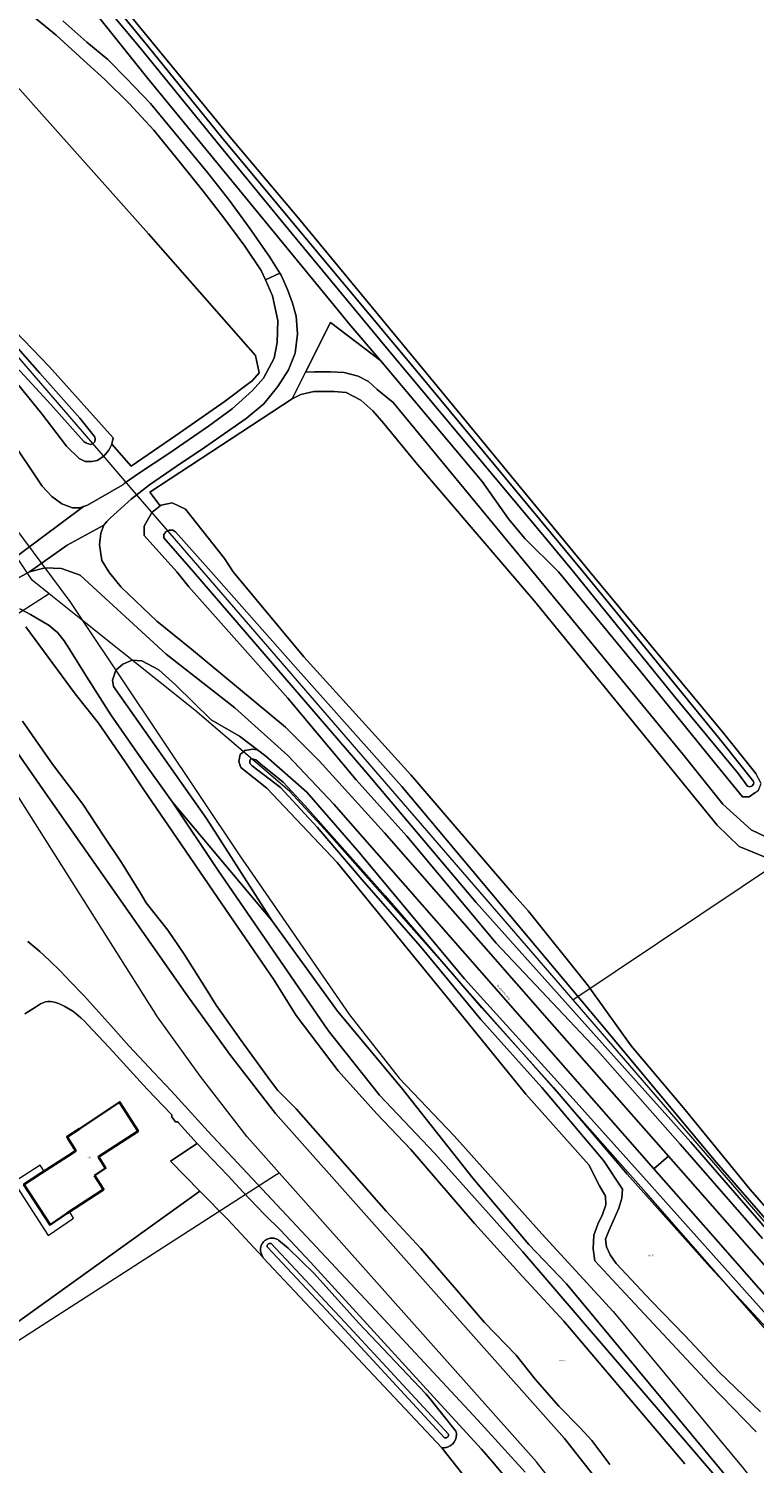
# Model space of a CAD drawing. Header units: metres. Extents: x 250001 to 257773, y 598992 to 609118.
# Tile 431 of 656: x 251823 to 251962, y 604830 to 605104. Entities that reach past the tile are written whole.
import ezdxf
from ezdxf.enums import TextEntityAlignment as Align
from ezdxf.lldxf.tags import DXFTag

# ---------------------------------------------------------------- set-up
doc = ezdxf.new("R2010")
doc.units = ezdxf.units.M
for name, color, linetype, lineweight in [('B-WE-GR-BOS_LOOF-GV', 252, 'Continuous', 13), ('B-WE-GR-BOUWLAND-GV', 252, 'Continuous', 13), ('B-WE-GR-GRAS-GV', 252, 'Continuous', 13), ('B-WE-GR-GROENVOORZIENING-GV', 252, 'Continuous', 18), ('B-WE-KG-GRENS_PERCEEL-G', 150, 'KG-PERCEEL', 18), ('B-WE-KG-GRENS_PERCEEL-S', 150, 'Continuous', 25), ('B-WE-OG-BEBOUWING-GV', 1, 'Continuous', 35), ('B-WE-OG-BEBOUWING-T18', 7, 'Continuous', 18), ('B-WE-OG-BEBOUWING_LUIFEL-GV', 1, 'Continuous', 18), ('B-WE-OG-TERREIN_ERF-GV', 7, 'Continuous', 18), ('B-WE-OG-TOPOGRAFIE-T18', 2, 'Continuous', 18), ('B-WE-OG-WATER-GV', 252, 'Continuous', 18), ('B-WE-OG-WATER_SLOOT-GV', 252, 'Continuous', 18), ('B-WE-VH-VERHARDING_FUNDERING_ZAND-GV', 252, 'Continuous', 18), ('B-WE-VH-VERHARDING_GESLOTEN-GV', 252, 'Continuous', 18), ('B-WE-VH-VERHARDING_OPEN-GV', 252, 'Continuous', 18), ('X-XX-AL-REFERENTIE-G', 7, 'Continuous', 18)]:
    doc.layers.add(name, color=color, linetype=linetype, lineweight=lineweight)
doc.styles.add('NLCS-ISO', font='NLCS-ISO.ttf')
doc.styles.add('NLCS-ISO-ANNOTATIEF-T18', font='NLCS-ISO.ttf', dxfattribs={"height": 1.8})
doc.styles.get("Standard").update_dxf_attribs({"font": 'NLCS-ISO.ttf'})
tags = doc.linetypes.add('KG-PERCEEL', pattern='A,5.5,-2,["P",Standard,S=1.8,R=0,X=-0.5,Y=-0.9],-2,5.5,-2,[5,NLCS.SHX,S=0.75,R=0,X=0,Y=0],-2', length=19).pattern_tags.tags
tags[6] = DXFTag(74, 10)

# ---------------------------------------------------------------- blocks, each defined once
blk = doc.blocks.new('SKG-PERCEELNUMMER-SO')
at = {"style": 'NLCS-ISO', "oblique": 10, "flags": 1}
blk.add_attdef('GEMEENTECODE', text='', height=1.8, dxfattribs=at).set_placement((0, 2.6), align=Align.MIDDLE_CENTER)
at = {"style": 'NLCS-ISO', "oblique": 10}
blk.add_attdef('SECTIE', text='', height=1.8, dxfattribs=at).set_placement((-0.5, 0), align=Align.MIDDLE_RIGHT)
blk.add_attdef('PERCEELNUMMER', text='', height=1.8, dxfattribs=at).set_placement((0.5, 0), align=Align.MIDDLE_LEFT)
blk = doc.blocks.new('BS2021-132-Xref-KAD-20210617')
at = {"layer": 'B-WE-KG-GRENS_PERCEEL-G', "flags": 128}
for points in [[(251927.444, 604918.156), (251967.935, 604945.283), (252142.362, 605056.63), (252293.341, 605152.68)], [(251754.105, 605118.089), (251807.73, 605056.86), (251837.22, 605022.71), (251844.72, 605013.92), (251927.444, 604918.156)], [(251786.31, 605059.24), (251818.944, 605010.988), (251831.278, 604994.34), (251833.699, 604990.721)], [(251827.369, 604995.778), (251824.1, 604998.39), (251817.72, 605007.91), (251786.31, 605059.24)], [(251827.369, 604995.778), (251825.55, 604994.652), (251815.186, 604987.994)], [(251833.699, 604990.721), (251827.369, 604995.778)], [(252028.07, 604777.765), (252001.26, 604813.03), (251941.38, 604881.38), (251879.99, 604950.8), (251873.28, 604958.06), (251855.18, 604973.56), (251833.699, 604990.721)], [(251833.699, 604990.721), (251863.682, 604945.899), (251884.735, 604915.297), (251894.241, 604903.218), (251904.779, 604892.213), (251921.493, 604873.479), (251935.184, 604858.592), (251960.002, 604828.648), (251995.611, 604784.138), (252004.574, 604772.476), (252017.595, 604757.35), (252025.357, 604751.556)], [(251871.32, 604885.121), (251865.223, 604891.973), (251856.269, 604903.558), (251848.047, 604914.941), (251807.146, 604979.526), (251805.685, 604981.741)], [(251927.444, 604918.156), (251967.6, 604871.67), (252057.75, 604767.71), (252063.38, 604759.65), (252092.55, 604723.85), (252112.15, 604701.85), (252121.5, 604692.51), (252142.76, 604675.78), (252158.33, 604665.1), (252176.25, 604653.52), (252185.1, 604643.83), (252197.44, 604627.35)], [(251656.01, 604746.593), (251870.576, 604884.642), (251871.32, 604885.121)], [(251970.729, 604766.077), (251939.871, 604805.182), (251920.476, 604829.872), (251871.32, 604885.121)]]:
    blk.add_lwpolyline(points, dxfattribs=at)
at = {"layer": 'B-WE-KG-GRENS_PERCEEL-S', "xscale": 0.2, "yscale": 0.2, "zscale": 0.2}
for p, values in [((251942.371, 604869.312), {'PERCEELNUMMER': '21', 'SECTIE': 'M'}), ((251925.337, 604849.18), {'PERCEELNUMMER': '53', 'SECTIE': 'M'})]:
    blk.add_blockref('SKG-PERCEELNUMMER-SO', p, dxfattribs=at).add_auto_attribs(values)
blk = doc.blocks.new('BS2021-132-Xref-BGT-GRIJS-20210617-aangepast')
at = {"layer": 'B-WE-GR-BOS_LOOF-GV', "flags": 128}
blk.add_lwpolyline([(251962.503, 604835.632), (251953.541, 604844.767), (251936.639, 604862.966), (251931.677, 604868.271), (251931.33, 604870.611), (251931.43, 604873.209), (251932.243, 604875.29), (251933.144, 604877.166), (251933.757, 604878.994), (251933.715, 604880.683), (251932.554, 604882.631), (251930.518, 604886.618), (251918.494, 604900.176), (251906.628, 604914.726), (251882.384, 604944.441), (251868.944, 604958.656), (251863.984, 604962.602), (251863.593, 604963.729), (251863.84, 604965.054), (251864.776, 604965.835), (251866.286, 604966.104), (251867.14, 604966.002), (251863.731, 604968.571), (251858.297, 604971.715), (251851.511, 604978.402), (251848.303, 604981.281), (251845.035, 604983.01), (251843.222, 604983.097), (251841.429, 604982.346), (251840.089, 604981.208), (251839.43, 604979.292), (251839.637, 604978.06), (251857.407, 604952.842), (251869.88, 604933.328), (251882.432, 604916.027), (251894.727, 604901.364), (251908.338, 604884.071), (251919.056, 604871.446), (251926.223, 604863.885), (251968.849, 604812.529)], dxfattribs=at)
at = {"layer": 'B-WE-GR-BOUWLAND-GV', "flags": 128}
for points in [[(251839.302, 605110.668), (251862.242, 605082.688), (251874.664, 605067.964), (251901.51, 605035.518), (251930.705, 605000), (251956.283, 604969.065), (251962.437, 604961.445)], [(251906.259, 604827.734), (251902.377, 604832.58), (251868.239, 604868.892), (251868.176, 604869.03), (251861.482, 604876.206), (251856.152, 604881.634), (251784.114, 604829.846), (251765.062, 604852.365), (251764.112, 604852.76), (251762.881, 604852.765), (251760.361, 604852.439), (251758.124, 604851.641), (251755.674, 604850.569), (251753.816, 604849.977), (251753.02, 604849.793), (251751.673, 604849.548), (251749.713, 604848.813), (251747.187, 604847.183), (251753.184, 604836.869), (251721.223, 604816.337), (251688.943, 604864.174), (251706.618, 604875.921), (251685.143, 604908.292), (251527.049, 604805.695)]]:
    blk.add_lwpolyline(points, dxfattribs=at)
at = {"layer": 'B-WE-GR-GRAS-GV', "flags": 128}
blk.add_lwpolyline([(251756.788, 605118.295), (251757.397, 605118.02), (251764.45, 605110.52), (251784.74, 605087.6), (251795.93, 605074.86), (251804.55, 605065.8), (251807.23, 605062.74), (251816.51, 605051.46), (251820.86, 605046.01), (251827.377, 605039.252), (251839.556, 605025.605), (251839.296, 605024.381), (251843.039, 605020.207), (251851.56, 605026.034), (251860.801, 605032.462), (251866.201, 605036.547), (251867.461, 605038.048), (251866.799, 605041.349), (251846.318, 605064.629), (251793.463, 605123.91), (251789.139, 605128.77), (251794.565, 605133.839), (251790.041, 605139.01), (251781.546, 605134.629)], close=True, dxfattribs=at)
for points in [[(251962.252, 604957.769), (251961.179, 604956.996), (251959.905, 604956.963), (251954.48, 604963.62), (251940.47, 604980.87), (251924.71, 605000), (251918.298, 605006.387), (251915.169, 605010.1), (251910.142, 605017.244), (251890.67, 605040.373), (251881.145, 605047.658), (251876.348, 605038.136), (251878.062, 605038.215), (251881.131, 605038.215), (251883.724, 605038.11), (251886.423, 605037.369), (251888.381, 605036.363), (251890.021, 605034.882), (251893.091, 605032.395), (251924.629, 604994.136), (251948.494, 604965.137), (251956.114, 604955.559), (251961.512, 604950.691), (251965.957, 604948.574)], [(251964.211, 604945.452), (251959.236, 604947.516), (251955.056, 604951.591), (251940.504, 604969.424), (251920.131, 604994.4), (251897.43, 605020.912), (251891.344, 605028.373), (251889.228, 605030.754), (251886.952, 605032.818), (251884.095, 605034.247), (251881.819, 605034.458), (251877.956, 605034.458), (251875.469, 605033.876), (251873.81, 605033.096), (251846.599, 605015.239), (251848.588, 605012.626), (251848.735, 605012.741), (251850.858, 605013.172), (251853.404, 605012.003), (251860.884, 605002.549), (251862.522, 605000), (251876.029, 604983.752), (251896.475, 604961.222), (251915.816, 604938.683), (251918.909, 604935.22), (251930.466, 604920.82), (251931.023, 604919.989), (251938.596, 604909.384), (251948.632, 604897.532), (251961.326, 604881.904), (251982.723, 604857.351)]]:
    blk.add_lwpolyline(points, dxfattribs=at)
at = {"layer": 'B-WE-GR-GROENVOORZIENING-GV', "flags": 128}
for points in [[(251800.321, 605054.666), (251825.991, 605016.401), (251827.875, 605014.39), (251829.781, 605012.977), (251831.818, 605012.22), (251833.206, 605012.202), (251833.932, 605012.473), (251834.658, 605012.744), (251841.413, 605016.616), (251841.707, 605016.897), (251844.43, 605018.77), (251850.21, 605022.59), (251857.78, 605027.84), (251862.35, 605031.13), (251866.24, 605034.63), (251868.29, 605037.02), (251870.35, 605040.82), (251870.96, 605043.81), (251871.04, 605048.06), (251870.02, 605052.75), (251868.668, 605055.828), (251867.89, 605057.6), (251864.74, 605062.26), (251860.73, 605067.66), (251856.76, 605072.76), (251852.56, 605077.96), (251847.35, 605084.43), (251842.61, 605089.49), (251838.01, 605094.12), (251834.61, 605097.19), (251828.66, 605102.6), (251823.48, 605106.84)], [(251829.99, 605105.29), (251834.54, 605101.25), (251838.57, 605097.93), (251842.12, 605094.32), (251846.71, 605089.51), (251852.45, 605082.55), (251857.62, 605076.33), (251861.82, 605070.98), (251865.59, 605065.83), (251869.55, 605060.15), (251871.437, 605057.107), (251871.69, 605056.7), (251872.93, 605053.94), (251873.87, 605051.37), (251874.53, 605048.85), (251874.84, 605045.52), (251874.37, 605041.8), (251873.09, 605038.63), (251871.08, 605035.45), (251868.35, 605032.14), (251864.99, 605029.32), (251861.44, 605026.84), (251857.07, 605023.74), (251851.64, 605020.16), (251846.526, 605016.652), (251843.044, 605013.875), (251839.077, 605010.34), (251838.396, 605009.594), (251837.824, 605008.918), (251837.228, 605007.416), (251836.95, 605005.141), (251837.435, 605002.15), (251838.771, 605000), (251838.912, 604999.774), (251841.119, 604997.08), (251847.947, 604990.594), (251854.582, 604985.239), (251872.523, 604970.316), (251878.964, 604963.85), (251891.471, 604950.08), (251922.985, 604914.141), (251945.71, 604888.318), (251999.451, 604827.248)], [(251963.73, 604872.55), (251947.96, 604890.57), (251932.15, 604908.5), (251912.79, 604929.05), (251895.74, 604949.47), (251886.035, 604960.21), (251872.959, 604975.868), (251854.068, 604997.155), (251851.782, 605000), (251845.523, 605006.954), (251845.498, 605008.72), (251846.947, 605011.351), (251848.588, 605012.626), (251846.599, 605015.239), (251873.81, 605033.096), (251876.348, 605038.136), (251881.145, 605047.658), (251890.67, 605040.373), (251884.618, 605047.442), (251883.319, 605049.109), (251846.22, 605094.29), (251831.65, 605112.52)], [(251793.463, 605123.91), (251846.318, 605064.629), (251866.799, 605041.349), (251867.461, 605038.048), (251866.201, 605036.547), (251860.801, 605032.462), (251851.56, 605026.034), (251843.039, 605020.207), (251839.296, 605024.381), (251839.274, 605024.276), (251838.766, 605023.265), (251837.777, 605022.127), (251836.544, 605021.287), (251835.503, 605021.092), (251834.217, 605021.114), (251833.105, 605021.681), (251830.683, 605024.037), (251825.939, 605030.216), (251802.963, 605058.498), (251753.711, 605115.125)], [(251823.247, 604929.321), (251825.586, 604927.395), (251827.424, 604925.704), (251829.511, 604923.69), (251831.42, 604921.641), (251833.917, 604919.07), (251836.253, 604916.444), (251839.106, 604913.263), (251842.583, 604909.416), (251847.434, 604904.221), (251850.662, 604900.788), (251853.979, 604897.192), (251857.652, 604893.059), (251863.35, 604887.02), (251889.65, 604858.9), (251909.31, 604837.84), (251918.35, 604827.91)], [(252000, 604820.919), (251955.226, 604871.927), (251942.957, 604885.895), (251881.76, 604955.564), (251872.946, 604964.913), (251862.858, 604973.981), (251849.714, 604984.273), (251835.722, 604997.145), (251833.253, 604999.336), (251831.458, 605000), (251829.722, 605000.642), (251826.565, 605000.776), (251823.61, 605000.026), (251823.563, 605000), (251820.241, 604998.172)], [(251821.755, 604992.914), (251823.798, 604991.832), (251827.332, 604989.715), (251828.923, 604988.432), (251830.192, 604986.841), (251831.241, 604985.198), (251834.458, 604980.018), (251839.147, 604972.638), (251844.67, 604964.68), (251850.939, 604955.956), (251869.88, 604933.328), (251857.407, 604952.842), (251839.637, 604978.06), (251839.43, 604979.292), (251840.089, 604981.208), (251841.429, 604982.346), (251843.222, 604983.097), (251845.035, 604983.01), (251848.303, 604981.281), (251851.511, 604978.402), (251858.297, 604971.715), (251863.731, 604968.571), (251867.14, 604966.002), (251868.751, 604964.787), (251876.632, 604957.873), (251886.298, 604946.719), (251906.767, 604922.208), (251926.938, 604899.877), (251940.977, 604884.282), (251970.994, 604850.69)], [(251945.35, 604809.539), (251925.848, 604834.366), (251870.617, 604896.441), (251861.862, 604907.769), (251853.772, 604918.969), (251827.066, 604957.078), (251812.109, 604978.529)], [(251968.849, 604812.529), (251926.223, 604863.885), (251919.056, 604871.446), (251908.338, 604884.071), (251894.727, 604901.364), (251882.432, 604916.027), (251869.88, 604933.328), (251850.939, 604955.956), (251859.531, 604943.111), (251880.707, 604912.331), (251890.462, 604899.936), (251901.096, 604888.83), (251917.808, 604870.099), (251956.141, 604825.472)], [(251914.429, 604827.092), (251912.094, 604829.871), (251910, 604832.27), (251901.52, 604841.56), (251877.308, 604868.055), (251871.478, 604874.21), (251868.517, 604877.141), (251864.415, 604881.402), (251861.472, 604884.583), (251855.64, 604890.732), (251850.555, 604887.333), (251856.152, 604881.634), (251861.482, 604876.206), (251868.176, 604869.03), (251867.981, 604869.449), (251867.903, 604869.62), (251867.841, 604869.796), (251867.793, 604869.978), (251867.761, 604870.163), (251867.745, 604870.35), (251867.745, 604870.538), (251867.761, 604870.725), (251867.793, 604870.91), (251867.903, 604871.268), (251867.98, 604871.439), (251868.072, 604871.603), (251868.177, 604871.758), (251868.295, 604871.904), (251868.426, 604872.039), (251868.567, 604872.163), (251868.718, 604872.274), (251868.878, 604872.372), (251869.046, 604872.455), (251869.22, 604872.525), (251869.4, 604872.579), (251869.584, 604872.617), (251869.77, 604872.64), (251869.958, 604872.647), (251870.145, 604872.638), (251870.331, 604872.613), (251870.514, 604872.572), (251870.693, 604872.516), (251870.867, 604872.445), (251871.034, 604872.359), (251871.178, 604872.27), (251873.016, 604870.727), (251878, 604865.87), (251886.53, 604856.37), (251899.33, 604842.88), (251900.123, 604842.003), (251905.114, 604835.737), (251905.158, 604835.541), (251905.187, 604835.342), (251905.199, 604835.142), (251905.196, 604834.941), (251905.176, 604834.741), (251905.141, 604834.543), (251905.09, 604834.349), (251905.023, 604834.159), (251904.942, 604833.975), (251904.847, 604833.799), (251904.738, 604833.63), (251904.481, 604833.322), (251904.335, 604833.184), (251904.178, 604833.058), (251904.012, 604832.945), (251903.838, 604832.845), (251903.656, 604832.76), (251903.468, 604832.69), (251903.275, 604832.634), (251903.078, 604832.594), (251902.878, 604832.57), (251902.677, 604832.562), (251902.477, 604832.57), (251902.377, 604832.58), (251906.259, 604827.734)]]:
    blk.add_lwpolyline(points, dxfattribs=at)
at = {"layer": 'B-WE-OG-BEBOUWING-GV', "flags": 128}
blk.add_lwpolyline([(251836.023, 604884.632), (251838.116, 604885.987), (251836.753, 604888.193), (251844.337, 604893.093), (251840.814, 604898.629), (251833.116, 604893.547), (251830.782, 604892.006), (251830.932, 604891.759), (251832.428, 604889.299), (251830.996, 604888.373), (251825.831, 604885.031), (251822.529, 604882.915), (251827.521, 604875.172), (251830.761, 604877.411), (251837.764, 604881.942)], close=True, dxfattribs=at)
at = {"layer": 'B-WE-OG-BEBOUWING_LUIFEL-GV', "flags": 128}
blk.add_lwpolyline([(251826.422, 604885.413), (251825.643, 604886.615), (251820.581, 604883.333), (251827.163, 604873.164), (251832.008, 604876.438), (251831.221, 604877.709), (251827.521, 604875.172), (251822.529, 604882.915)], close=True, dxfattribs=at)
at = {"layer": 'B-WE-OG-TERREIN_ERF-GV', "flags": 128}
blk.add_lwpolyline([(251784.114, 604829.846), (251856.152, 604881.634), (251850.555, 604887.333), (251855.64, 604890.732), (251852.087, 604894.701), (251852.041, 604894.763), (251851.963, 604894.85), (251851.845, 604894.897), (251851.736, 604894.898), (251851.61, 604894.883), (251851.516, 604894.844), (251850.76, 604895.881), (251850.815, 604895.959), (251850.816, 604896.069), (251850.785, 604896.202), (251850.644, 604896.328), (251846.103, 604901.11), (251838.785, 604909.045), (251834.689, 604913.497), (251834.104, 604914.141), (251833.401, 604914.771), (251832.511, 604915.519), (251831.862, 604915.992), (251831.128, 604916.465), (251830.338, 604916.915), (251829.697, 604917.238), (251829.126, 604917.507), (251828.531, 604917.705), (251828.077, 604917.809), (251827.607, 604917.842), (251827.098, 604917.844), (251826.667, 604917.799), (251826.314, 604917.698), (251825.701, 604917.427), (251824.719, 604916.788), (251822.708, 604915.503)], dxfattribs=at)
blk.add_lwpolyline([(251822.529, 604882.915), (251825.831, 604885.031), (251830.996, 604888.373), (251832.428, 604889.299), (251830.932, 604891.759), (251830.782, 604892.006), (251833.116, 604893.547), (251840.814, 604898.629), (251844.337, 604893.093), (251836.753, 604888.193), (251838.116, 604885.987), (251836.023, 604884.632), (251837.764, 604881.942), (251830.761, 604877.411), (251827.521, 604875.172)], close=True, dxfattribs=at)
at = {"layer": 'B-WE-OG-WATER-GV', "flags": 128}
for points in [[(251837.393, 605108.906), (251844.722, 605100.173), (251860.062, 605081.39), (251873.175, 605065.368), (251892.132, 605042.423), (251923.01, 605005.56), (251927.583, 605000), (251946.874, 604976.157), (251959.103, 604961.4), (251960.862, 604959.059), (251961.264, 604958.893), (251961.722, 604959.103), (251962.001, 604959.441), (251962.021, 604959.71), (251961.943, 604959.994), (251961.806, 604960.165), (251956.061, 604967.354), (251936.078, 604991.876), (251929.429, 605000), (251897.875, 605038.028), (251874.634, 605065.85), (251860.38, 605083.041), (251846.224, 605100.454), (251829.19, 605121.221)], [(251755.995, 605114.766), (251765.748, 605103.577), (251774.665, 605093.299), (251789.128, 605076.915), (251800.653, 605063.923), (251817.468, 605043.012), (251827.681, 605031.97), (251833.944, 605024.889), (251834.36, 605024.627), (251834.842, 605024.437), (251835.34, 605024.366), (251835.72, 605024.491), (251836.012, 605024.774), (251836.151, 605025.148), (251836.154, 605025.502), (251835.998, 605025.861), (251833.219, 605029.376), (251825.55, 605037.984), (251800.683, 605066.152), (251773.768, 605097.142), (251757.407, 605115.77)], [(252013.054, 604819.696), (252000, 604834.983), (251976.144, 604862.667), (251954.859, 604887.135), (251932.498, 604914.006), (251894.755, 604958.955), (251873.894, 604982.374), (251858.324, 605000), (251851.51, 605007.639), (251851.014, 605007.937), (251850.275, 605007.985), (251849.622, 605007.652), (251849.248, 605007.126), (251849.236, 605006.523), (251854.934, 605000), (251887.882, 604961.787), (251908.959, 604936.783), (251949.992, 604890.989), (251983.194, 604852.773), (252000, 604833.349), (252009.538, 604822.358)], [(251822.22, 604971.453), (251827.967, 604963.24), (251833.791, 604955.574), (251837.803, 604949.498), (251841.154, 604944.45), (251844.799, 604938.546), (251845.889, 604936.711), (251850.017, 604931.501), (251853.128, 604926.946), (251857.291, 604920.329), (251859.276, 604917.199), (251864.079, 604910.416), (251869.677, 604902.699), (251871.085, 604900.872), (251874.534, 604897.325), (251883.837, 604886.749), (251891.783, 604877.774), (251898.364, 604870.672), (251905.568, 604862.314), (251910.572, 604856.535), (251916.633, 604850.283), (251920.245, 604845.695), (251924.779, 604840.541), (251928.787, 604836.462), (251931.076, 604833.931), (251934.551, 604829.385)], [(251948.855, 604829.471), (251925.735, 604856.778), (251917.893, 604865.256), (251908.646, 604875.425), (251896.484, 604889.563), (251889.999, 604896.395), (251882.618, 604904.613), (251874.586, 604915.221), (251870.331, 604921.927), (251859.533, 604937.779), (251853.499, 604946.621), (251845.343, 604958.543), (251841.899, 604963.68), (251836.764, 604971.045), (251832.309, 604976.656), (251822.859, 604989.499)], [(251967.872, 604851.89), (251953.716, 604867.059), (251937.845, 604884.854), (251923.72, 604901.441), (251910.056, 604916.655), (251891.575, 604938.061), (251876.228, 604955.342), (251872.08, 604959.786), (251868.144, 604962.984), (251866.848, 604964.039), (251866.416, 604964.221), (251865.986, 604964.232), (251865.806, 604964.178), (251865.696, 604963.868), (251865.682, 604963.542), (251865.77, 604963.275), (251866.135, 604962.901), (251871.578, 604958.769), (251878.591, 604951.166), (251887.554, 604940.679), (251898.343, 604928.376), (251909.881, 604914.459), (251921.511, 604901.452), (251933.33, 604887.493), (251936.961, 604882.014), (251936.79, 604880.263), (251936.261, 604878.355), (251935.357, 604876.305), (251934.31, 604874.021), (251933.708, 604872.408), (251933.859, 604870.978), (251934.573, 604869.463), (251935.703, 604867.761), (251942.508, 604860.565), (251948.883, 604854.051), (251955.436, 604847.047), (251963.339, 604839.45)]]:
    blk.add_lwpolyline(points, dxfattribs=at)
blk.add_lwpolyline([(251869.698, 604871.628), (251869.606, 604871.641), (251869.512, 604871.639), (251869.421, 604871.62), (251869.334, 604871.587), (251869.254, 604871.539), (251869.183, 604871.478), (251869.123, 604871.406), (251869.077, 604871.325), (251869.045, 604871.237), (251869.028, 604871.146), (251869.028, 604871.052), (251869.043, 604870.96), (251869.057, 604870.916), (251883.102, 604855.917), (251902.94, 604834.478), (251903.011, 604834.46), (251903.106, 604834.449), (251903.201, 604834.455), (251903.294, 604834.476), (251903.382, 604834.512), (251903.463, 604834.563), (251903.534, 604834.626), (251903.594, 604834.701), (251903.64, 604834.784), (251903.672, 604834.874), (251903.689, 604834.968), (251903.689, 604835.063), (251903.674, 604835.158), (251883.834, 604856.599), (251869.786, 604871.599)], close=True, dxfattribs=at)
at = {"layer": 'B-WE-OG-WATER_SLOOT-GV', "flags": 128}
for points in [[(251831.65, 605112.52), (251846.22, 605094.29), (251883.319, 605049.109), (251884.618, 605047.442), (251890.67, 605040.373), (251910.142, 605017.244), (251915.169, 605010.1), (251918.298, 605006.387), (251924.71, 605000), (251940.47, 604980.87), (251954.48, 604963.62), (251959.905, 604956.963), (251961.179, 604956.996), (251962.252, 604957.769), (251962.958, 604958.277), (251963.457, 604959.527), (251962.437, 604961.445), (251956.283, 604969.065), (251930.705, 605000), (251901.51, 605035.518), (251874.664, 605067.964), (251862.242, 605082.688), (251839.302, 605110.668)], [(251829.19, 605121.221), (251846.224, 605100.454), (251860.38, 605083.041), (251874.634, 605065.85), (251897.875, 605038.028), (251929.429, 605000), (251936.078, 604991.876), (251956.061, 604967.354), (251961.806, 604960.165), (251961.943, 604959.994), (251962.021, 604959.71), (251962.001, 604959.441), (251961.722, 604959.103), (251961.264, 604958.893), (251960.862, 604959.059), (251959.103, 604961.4), (251946.874, 604976.157), (251927.583, 605000), (251923.01, 605005.56), (251892.132, 605042.423), (251873.175, 605065.368), (251860.062, 605081.39), (251844.722, 605100.173), (251837.393, 605108.906)], [(251753.711, 605115.125), (251802.963, 605058.498), (251825.939, 605030.216), (251830.683, 605024.037), (251833.105, 605021.681), (251834.217, 605021.114), (251835.503, 605021.092), (251836.544, 605021.287), (251837.777, 605022.127), (251838.766, 605023.265), (251839.274, 605024.276), (251839.296, 605024.381), (251839.556, 605025.605), (251827.377, 605039.252), (251820.86, 605046.01), (251816.51, 605051.46), (251807.23, 605062.74), (251804.55, 605065.8), (251795.93, 605074.86), (251784.74, 605087.6), (251764.45, 605110.52)], [(251757.407, 605115.77), (251773.768, 605097.142), (251800.683, 605066.152), (251825.55, 605037.984), (251833.219, 605029.376), (251835.998, 605025.861), (251836.154, 605025.502), (251836.151, 605025.148), (251836.012, 605024.774), (251835.72, 605024.491), (251835.34, 605024.366), (251834.842, 605024.437), (251834.36, 605024.627), (251833.944, 605024.889), (251827.681, 605031.97), (251817.468, 605043.012), (251800.653, 605063.923), (251789.128, 605076.915), (251774.665, 605093.299), (251765.748, 605103.577), (251755.995, 605114.766)], [(251982.723, 604857.351), (251961.326, 604881.904), (251948.632, 604897.532), (251938.596, 604909.384), (251931.023, 604919.989), (251930.466, 604920.82), (251918.909, 604935.22), (251915.816, 604938.683), (251896.475, 604961.222), (251876.029, 604983.752), (251862.522, 605000), (251860.884, 605002.549), (251853.404, 605012.003), (251850.858, 605013.172), (251848.735, 605012.741), (251848.588, 605012.626), (251846.947, 605011.351), (251845.498, 605008.72), (251845.523, 605006.954), (251851.782, 605000), (251854.068, 604997.155), (251872.959, 604975.868), (251886.035, 604960.21), (251895.74, 604949.47), (251912.79, 604929.05), (251932.15, 604908.5), (251947.96, 604890.57), (251963.73, 604872.55)], [(252009.538, 604822.358), (252000, 604833.349), (251983.194, 604852.773), (251949.992, 604890.989), (251908.959, 604936.783), (251887.882, 604961.787), (251854.934, 605000), (251849.236, 605006.523), (251849.248, 605007.126), (251849.622, 605007.652), (251850.275, 605007.985), (251851.014, 605007.937), (251851.51, 605007.639), (251858.324, 605000), (251873.894, 604982.374), (251894.755, 604958.955), (251932.498, 604914.006), (251954.859, 604887.135), (251976.144, 604862.667), (252000, 604834.983), (252013.054, 604819.696)], [(251812.109, 604978.529), (251827.066, 604957.078), (251853.772, 604918.969), (251861.862, 604907.769), (251870.617, 604896.441), (251925.848, 604834.366), (251945.35, 604809.539)], [(251956.141, 604825.472), (251917.808, 604870.099), (251901.096, 604888.83), (251890.462, 604899.936), (251880.707, 604912.331), (251859.531, 604943.111), (251850.939, 604955.956), (251844.67, 604964.68), (251839.147, 604972.638), (251834.458, 604980.018), (251831.241, 604985.198), (251830.192, 604986.841), (251828.923, 604988.432), (251827.332, 604989.715), (251823.798, 604991.832), (251821.755, 604992.914)], [(251822.859, 604989.499), (251832.309, 604976.656), (251836.764, 604971.045), (251841.899, 604963.68), (251845.343, 604958.543), (251853.499, 604946.621), (251859.533, 604937.779), (251870.331, 604921.927), (251874.586, 604915.221), (251882.618, 604904.613), (251889.999, 604896.395), (251896.484, 604889.563), (251908.646, 604875.425), (251917.893, 604865.256), (251925.735, 604856.778), (251948.855, 604829.471)], [(251934.551, 604829.385), (251931.076, 604833.931), (251928.787, 604836.462), (251924.779, 604840.541), (251920.245, 604845.695), (251916.633, 604850.283), (251910.572, 604856.535), (251905.568, 604862.314), (251898.364, 604870.672), (251891.783, 604877.774), (251883.837, 604886.749), (251874.534, 604897.325), (251871.085, 604900.872), (251869.677, 604902.699), (251864.079, 604910.416), (251859.276, 604917.199), (251857.291, 604920.329), (251853.128, 604926.946), (251850.017, 604931.501), (251845.889, 604936.711), (251844.799, 604938.546), (251841.154, 604944.45), (251837.803, 604949.498), (251833.791, 604955.574), (251827.967, 604963.24), (251822.22, 604971.453)], [(251970.994, 604850.69), (251940.977, 604884.282), (251926.938, 604899.877), (251906.767, 604922.208), (251886.298, 604946.719), (251876.632, 604957.873), (251868.751, 604964.787), (251867.14, 604966.002), (251866.286, 604966.104), (251864.776, 604965.835), (251863.84, 604965.054), (251863.593, 604963.729), (251863.984, 604962.602), (251868.944, 604958.656), (251882.384, 604944.441), (251906.628, 604914.726), (251918.494, 604900.176), (251930.518, 604886.618), (251932.554, 604882.631), (251933.715, 604880.683), (251933.757, 604878.994), (251933.144, 604877.166), (251932.243, 604875.29), (251931.43, 604873.209), (251931.33, 604870.611), (251931.677, 604868.271), (251936.639, 604862.966), (251953.541, 604844.767), (251962.503, 604835.632)], [(251963.339, 604839.45), (251955.436, 604847.047), (251948.883, 604854.051), (251942.508, 604860.565), (251935.703, 604867.761), (251934.573, 604869.463), (251933.859, 604870.978), (251933.708, 604872.408), (251934.31, 604874.021), (251935.357, 604876.305), (251936.261, 604878.355), (251936.79, 604880.263), (251936.961, 604882.014), (251933.33, 604887.493), (251921.511, 604901.452), (251909.881, 604914.459), (251898.343, 604928.376), (251887.554, 604940.679), (251878.591, 604951.166), (251871.578, 604958.769), (251866.135, 604962.901), (251865.77, 604963.275), (251865.682, 604963.542), (251865.696, 604963.868), (251865.806, 604964.178), (251865.986, 604964.232), (251866.416, 604964.221), (251866.848, 604964.039), (251868.144, 604962.984), (251872.08, 604959.786), (251876.228, 604955.342), (251891.575, 604938.061), (251910.056, 604916.655), (251923.72, 604901.441), (251937.845, 604884.854), (251953.716, 604867.059), (251967.872, 604851.89)]]:
    blk.add_lwpolyline(points, dxfattribs=at)
for points in [[(251870.145, 604872.638), (251869.958, 604872.647), (251869.77, 604872.64), (251869.584, 604872.617), (251869.4, 604872.579), (251869.22, 604872.525), (251869.046, 604872.455), (251868.878, 604872.372), (251868.718, 604872.274), (251868.567, 604872.163), (251868.426, 604872.039), (251868.295, 604871.904), (251868.177, 604871.758), (251868.072, 604871.603), (251867.98, 604871.439), (251867.903, 604871.268), (251867.793, 604870.91), (251867.761, 604870.725), (251867.745, 604870.538), (251867.745, 604870.35), (251867.761, 604870.163), (251867.793, 604869.978), (251867.841, 604869.796), (251867.903, 604869.62), (251867.981, 604869.449), (251868.176, 604869.03), (251868.239, 604868.892), (251902.377, 604832.58), (251902.477, 604832.57), (251902.677, 604832.562), (251902.878, 604832.57), (251903.078, 604832.594), (251903.275, 604832.634), (251903.468, 604832.69), (251903.656, 604832.76), (251903.838, 604832.845), (251904.012, 604832.945), (251904.178, 604833.058), (251904.335, 604833.184), (251904.481, 604833.322), (251904.738, 604833.63), (251904.847, 604833.799), (251904.942, 604833.975), (251905.023, 604834.159), (251905.09, 604834.349), (251905.141, 604834.543), (251905.176, 604834.741), (251905.196, 604834.941), (251905.199, 604835.142), (251905.187, 604835.342), (251905.158, 604835.541), (251905.114, 604835.737), (251900.123, 604842.003), (251899.33, 604842.88), (251886.53, 604856.37), (251878, 604865.87), (251873.016, 604870.727), (251871.178, 604872.27), (251871.034, 604872.359), (251870.867, 604872.445), (251870.693, 604872.516), (251870.514, 604872.572), (251870.331, 604872.613)], [(251869.512, 604871.639), (251869.606, 604871.641), (251869.698, 604871.628), (251869.786, 604871.599), (251883.834, 604856.599), (251903.674, 604835.158), (251903.689, 604835.063), (251903.689, 604834.968), (251903.672, 604834.874), (251903.64, 604834.784), (251903.594, 604834.701), (251903.534, 604834.626), (251903.463, 604834.563), (251903.382, 604834.512), (251903.294, 604834.476), (251903.201, 604834.455), (251903.106, 604834.449), (251903.011, 604834.46), (251902.94, 604834.478), (251883.102, 604855.917), (251869.057, 604870.916), (251869.043, 604870.96), (251869.028, 604871.052), (251869.028, 604871.146), (251869.045, 604871.237), (251869.077, 604871.325), (251869.123, 604871.406), (251869.183, 604871.478), (251869.254, 604871.539), (251869.334, 604871.587), (251869.421, 604871.62)]]:
    blk.add_lwpolyline(points, close=True, dxfattribs=at)
at = {"layer": 'B-WE-VH-VERHARDING_FUNDERING_ZAND-GV', "flags": 128}
blk.add_lwpolyline([(251823.48, 605106.84), (251828.66, 605102.6), (251834.61, 605097.19), (251838.01, 605094.12), (251842.61, 605089.49), (251847.35, 605084.43), (251852.56, 605077.96), (251856.76, 605072.76), (251860.73, 605067.66), (251864.74, 605062.26), (251867.89, 605057.6), (251868.668, 605055.828), (251871.437, 605057.107), (251869.55, 605060.15), (251865.59, 605065.83), (251861.82, 605070.98), (251857.62, 605076.33), (251852.45, 605082.55), (251846.71, 605089.51), (251842.12, 605094.32), (251838.57, 605097.93), (251834.54, 605101.25), (251829.99, 605105.29)], dxfattribs=at)
at = {"layer": 'B-WE-VH-VERHARDING_GESLOTEN-GV', "flags": 128}
blk.add_lwpolyline([(251818.099, 605000.704), (251833.932, 605012.473), (251833.206, 605012.202), (251831.818, 605012.22), (251829.781, 605012.977), (251827.875, 605014.39), (251825.991, 605016.401), (251800.321, 605054.666)], dxfattribs=at)
at = {"layer": 'B-WE-VH-VERHARDING_OPEN-GV', "flags": 128}
for points in [[(251820.241, 604998.172), (251823.563, 605000), (251830.807, 605005.065), (251837.824, 605008.918), (251838.396, 605009.594), (251839.077, 605010.34), (251843.044, 605013.875), (251846.526, 605016.652), (251851.64, 605020.16), (251857.07, 605023.74), (251861.44, 605026.84), (251864.99, 605029.32), (251868.35, 605032.14), (251871.08, 605035.45), (251873.09, 605038.63), (251874.37, 605041.8), (251874.84, 605045.52), (251874.53, 605048.85), (251873.87, 605051.37), (251872.93, 605053.94), (251871.69, 605056.7), (251871.437, 605057.107), (251868.668, 605055.828), (251870.02, 605052.75), (251871.04, 605048.06), (251870.96, 605043.81), (251870.35, 605040.82), (251868.29, 605037.02), (251866.24, 605034.63), (251862.35, 605031.13), (251857.78, 605027.84), (251850.21, 605022.59), (251844.43, 605018.77), (251841.707, 605016.897), (251841.413, 605016.616), (251834.658, 605012.744), (251833.932, 605012.473), (251818.099, 605000.704)], [(251965.957, 604948.574), (251961.512, 604950.691), (251956.114, 604955.559), (251948.494, 604965.137), (251924.629, 604994.136), (251893.091, 605032.395), (251890.021, 605034.882), (251888.381, 605036.363), (251886.423, 605037.369), (251883.724, 605038.11), (251881.131, 605038.215), (251878.062, 605038.215), (251876.348, 605038.136), (251873.81, 605033.096), (251875.469, 605033.876), (251877.956, 605034.458), (251881.819, 605034.458), (251884.095, 605034.247), (251886.952, 605032.818), (251889.228, 605030.754), (251891.344, 605028.373), (251897.43, 605020.912), (251920.131, 604994.4), (251940.504, 604969.424), (251955.056, 604951.591), (251959.236, 604947.516), (251964.211, 604945.452)], [(251822.708, 604915.503), (251824.719, 604916.788), (251825.701, 604917.427), (251826.314, 604917.698), (251826.667, 604917.799), (251827.098, 604917.844), (251827.607, 604917.842), (251828.077, 604917.809), (251828.531, 604917.705), (251829.126, 604917.507), (251829.697, 604917.238), (251830.338, 604916.915), (251831.128, 604916.465), (251831.862, 604915.992), (251832.511, 604915.519), (251833.401, 604914.771), (251834.104, 604914.141), (251834.689, 604913.497), (251838.785, 604909.045), (251846.103, 604901.11), (251850.644, 604896.328), (251850.785, 604896.202), (251850.816, 604896.069), (251850.815, 604895.959), (251850.76, 604895.881), (251851.516, 604894.844), (251851.61, 604894.883), (251851.736, 604894.898), (251851.845, 604894.897), (251851.963, 604894.85), (251852.041, 604894.763), (251852.087, 604894.701), (251855.64, 604890.732), (251861.472, 604884.583), (251864.415, 604881.402), (251868.517, 604877.141), (251871.478, 604874.21), (251877.308, 604868.055), (251901.52, 604841.56), (251910, 604832.27), (251912.094, 604829.871), (251914.429, 604827.092)], [(251918.35, 604827.91), (251909.31, 604837.84), (251889.65, 604858.9), (251863.35, 604887.02), (251857.652, 604893.059), (251853.979, 604897.192), (251850.662, 604900.788), (251847.434, 604904.221), (251842.583, 604909.416), (251839.106, 604913.263), (251836.253, 604916.444), (251833.917, 604919.07), (251831.42, 604921.641), (251829.511, 604923.69), (251827.424, 604925.704), (251825.586, 604927.395), (251823.247, 604929.321)], [(251999.451, 604827.248), (251945.71, 604888.318), (251942.957, 604885.895), (251955.226, 604871.927), (252000, 604820.919)]]:
    blk.add_lwpolyline(points, dxfattribs=at)
blk.add_lwpolyline([(251837.228, 605007.416), (251837.824, 605008.918), (251830.807, 605005.065), (251823.563, 605000), (251823.61, 605000.026), (251826.565, 605000.776), (251829.722, 605000.642), (251831.458, 605000), (251833.253, 604999.336), (251835.722, 604997.145), (251849.714, 604984.273), (251862.858, 604973.981), (251872.946, 604964.913), (251881.76, 604955.564), (251942.957, 604885.895), (251945.71, 604888.318), (251922.985, 604914.141), (251891.471, 604950.08), (251878.964, 604963.85), (251872.523, 604970.316), (251854.582, 604985.239), (251847.947, 604990.594), (251841.119, 604997.08), (251838.912, 604999.774), (251838.771, 605000), (251837.435, 605002.15), (251836.95, 605005.141)], close=True, dxfattribs=at)
at = {"layer": 'B-WE-OG-BEBOUWING-T18', "style": 'NLCS-ISO-ANNOTATIEF-T18'}
blk.add_text('23', height=0.36, rotation=32.9, dxfattribs=at).set_placement((251835, 604888), align=Align.MIDDLE)
at = {"layer": 'B-WE-OG-TOPOGRAFIE-T18', "style": 'NLCS-ISO-ANNOTATIEF-T18'}
blk.add_text('Oostpolderweg', height=0.36, rotation=311.3, dxfattribs=at).set_placement((251914.172, 604919.623), align=Align.MIDDLE)

msp = doc.modelspace()

# ---------------------------------------------------------------- block references
at = {"layer": 'X-XX-AL-REFERENTIE-G'}
for name in ['BS2021-132-Xref-BGT-GRIJS-20210617-aangepast', 'BS2021-132-Xref-KAD-20210617']:
    msp.add_blockref(name, (0, 0), dxfattribs=at)

doc.saveas('drawing.dxf')
